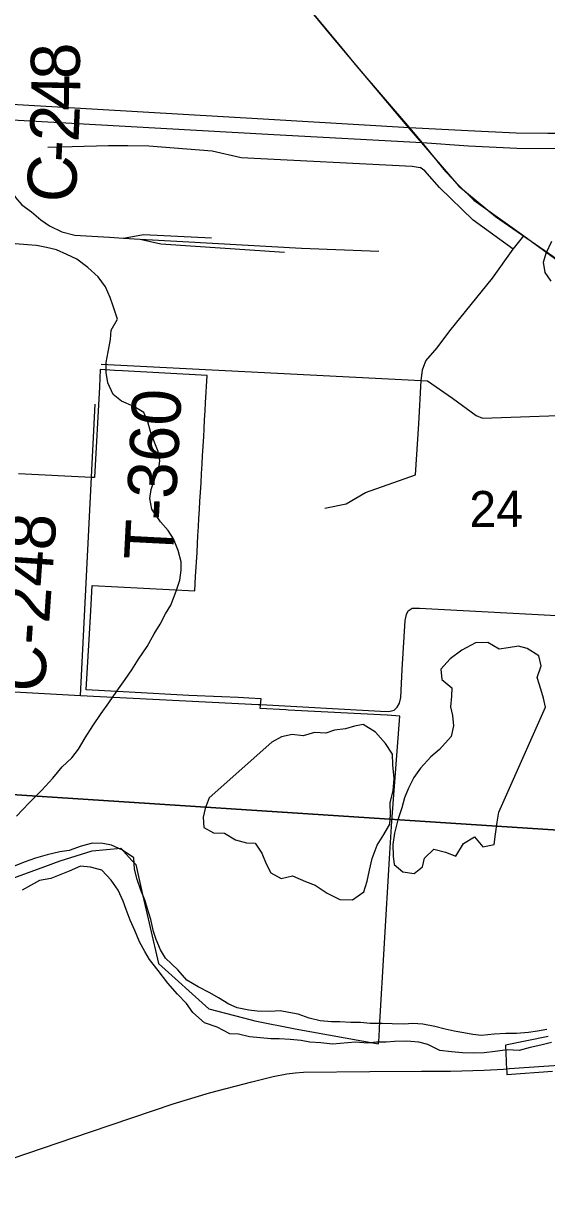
# Model space of a CAD drawing. Extents: x 114843 to 284848, y 317643 to 566895.
# Drawn here: x 220130 to 223334, y 347494 to 354619 of the extents above; entities that cross this region are included whole.
import ezdxf

# ---------------------------------------------------------------- set-up
doc = ezdxf.new("R2010")
doc.units = 0
for name, color, linetype in [('GM_X_City_Street', 7, 'Continuous'), ('GM_X_Corporation', 7, 'Continuous'), ('GM_X_County_Road', 7, 'Continuous'), ('GM_X_County_Road_Text', 7, 'Continuous'), ('GM_X_Interstate_Route', 7, 'Continuous'), ('GM_X_Major_River', 7, 'Continuous'), ('GM_X_Minor_Lake', 7, 'Continuous'), ('GM_X_Minor_River', 7, 'Continuous'), ('GM_X_Rail_Line', 7, 'Continuous'), ('GM_X_Section', 7, 'Continuous'), ('GM_X_Section_Text', 7, 'Continuous'), ('GM_X_Township_Road', 7, 'Continuous'), ('GM_X_Township_Road_Text', 7, 'Continuous')]:
    doc.layers.add(name, color=color, linetype=linetype)

msp = doc.modelspace()

# ---------------------------------------------------------------- linework, layer by layer
at = {"layer": 'GM_X_City_Street'}
for points in [[(220280.9, 353859.9), (220651.3, 353871.3), (220769.5, 353869.8), (220897.7, 353868.2), (221286.2, 353837.6), (221462.7, 353796.7), (222510.7, 353744), (222559.9, 353734.9)], [(223128.7, 353235.5), (222883.6, 353414.2), (222677.9, 353613.8), (222588.5, 353716.1), (222559.9, 353734.9)], [(222531.1, 351853.8), (222550, 352165.1), (222566.1, 352431.3), (222567, 352445.3), (222572.8, 352497.4), (222594.6, 352551.6), (222662.4, 352632), (222740.8, 352735.6), (223001.7, 353057.3), (223128.7, 353235.5), (223193, 353316.8)], [(220606.2, 352532.2), (222566.1, 352431.3), (222604.5, 352429.6), (222756.9, 352323.5), (222902.9, 352218), (222940.4, 352200.9), (223637.1, 352225.4)], [(221975.8, 351650.3), (222107, 351675.9), (222223.6, 351744.5), (222531.1, 351853.8)]]:
    msp.add_lwpolyline(points, dxfattribs=at)
at = {"layer": 'GM_X_Corporation'}
for points in [[(219780.9, 349278.5), (220262.6, 349454.7), (220356.5, 349489.1), (220552.7, 349551.5), (220727.6, 349566.4), (220795.1, 349492.3), (220818.1, 349467.1), (220856.5, 349302.1), (220958.5, 348860.5), (221264.8, 348582.7), (221524.9, 348516.3), (221547.8, 348510.5), (221793.5, 348460.5), (222304.9, 348368.5), (222307.3, 348409.4), (222310.7, 348467), (222371.4, 349503.7), (222385.1, 349732.8), (222435.2, 350376.3), (222358.6, 350380.7), (222357.3, 350380.7), (221751.5, 350413.2), (221737.2, 350414), (221579.9, 350422.5), (221585.4, 350481.6), (221510.7, 350485.9), (221445.5, 350489.7), (221345.1, 350494.4), (221143.5, 350502.9), (220778.4, 350522.6), (220516, 350536.7), (220533.7, 350845.9), (220543.7, 351021.4), (220552.2, 351176.3), (221179.7, 351142.8), (221184.8, 351230.3), (221193.4, 351378.6), (221196.5, 351432.8), (221199.3, 351480.1), (221202.6, 351537), (221205.5, 351587.1), (221208.6, 351641.2), (221211.5, 351691.4), (221214.6, 351745.5), (221217.9, 351803.6), (221221.3, 351861.7), (221224.7, 351919.9), (221227.8, 351974), (221229, 351995.7), (221231.1, 352032.1), (221234.2, 352086.3), (221237.1, 352135.6), (221240.2, 352190.5), (221243.4, 352244.6), (221246.3, 352294.8), (221255.9, 352462.2), (220736.8, 352490.1), (220688.4, 352493), (220601.5, 352498.1), (220596.8, 352393.4), (220566, 351837), (220547.2, 351837.4), (220100.9, 351859.7)], [(223343.3, 348413.8), (223082.1, 348359.7), (223085.8, 348262.7), (223086.5, 348248.3), (223089.6, 348190.6), (223090.3, 348180.6), (223368.7, 348200.6)]]:
    msp.add_lwpolyline(points, dxfattribs=at)
at = {"layer": 'GM_X_County_Road'}
for points in [[(220016.3, 356617.8), (220033.3, 356572.9), (220052.3, 356532), (220076.9, 356490.7), (220102.5, 356453), (220126.2, 356430), (220151.7, 356408.7), (220194.7, 356367.9), (220370.8, 356210.9), (220686.3, 355928.2), (221006.6, 355636.8), (221452, 355226.1), (221495.1, 355183.7), (221550.9, 355120.7), (221824.9, 354774.4), (222061, 354488.9)], [(222061, 354488.9), (222172.3, 354354.2), (222494.6, 353979), (222571, 353886.2), (222715.2, 353710.7), (222799.8, 353621), (222887.4, 353536.2), (223193, 353316.8), (223404.2, 353165.2)], [(221583.4, 350447.1), (222315.9, 350406.6), (222367.2, 350404.7), (222399.1, 350412.9), (222418.3, 350430.2), (222433, 350455.3), (222440.7, 350489.6), (222449.7, 350660.7), (222468.1, 350961.8), (222474.6, 350998.4), (222485.9, 351020.1), (222509.7, 351036.2), (222555.3, 351037.7), (223777.5, 350971.1)], [(220002.8, 350529.5), (220480.4, 350502.7), (221567.6, 350448), (221583.4, 350447.1)], [(223106.9, 348217.1), (223316.4, 348231.6), (223437.1, 348241.1), (223500.4, 348246.8), (223639.2, 348256.5), (223722.5, 348261.4), (223824, 348270), (223921.2, 348281.1), (223997.5, 348295.5), (224089.3, 348320.5), (224987.9, 348620.5), (224992.8, 348622.1)], [(219996.3, 347644.5), (220152.5, 347697.8), (220542.2, 347829), (221048, 348002), (221270.2, 348068.1), (221527.9, 348136.5), (221658.8, 348167.9), (221742.9, 348184.1), (221794.1, 348191.4), (221844.4, 348194.7), (222251.5, 348199.6), (222567.5, 348201), (222744.6, 348202.3), (222951.1, 348208.1), (223068.3, 348214.4), (223106.9, 348217.1)]]:
    msp.add_lwpolyline(points, dxfattribs=at)
at = {"layer": 'GM_X_Interstate_Route'}
for points in [[(221664.3, 353936.9), (220098.8, 354024.4), (219953.7, 354033.7), (219664.8, 354050.8), (217565.5, 354168.2), (214751.9, 354327.1), (213492.6, 354402.3), (211793.1, 354498.3), (210624.5, 354566.8), (209339, 354639), (208882.9, 354665.8), (208121.7, 354708.2)], [(221597.8, 354031.2), (220094.3, 354118.7), (220015.6, 354123.7)], [(224755.3, 354124.2), (224560, 354076.1), (224302.6, 354029.9), (224070.1, 353992.2), (223871.6, 353968.5), (223639.4, 353953), (223436.3, 353943.7), (223340.8, 353944.6), (223145.7, 353946.6), (222850.7, 353960.6), (222494.6, 353979), (221597.8, 354031.2)], [(223876.2, 353874.2), (223644, 353858.8), (223440.9, 353849.4), (223150.3, 353852.3), (222855.3, 353866.3), (222571, 353886.2), (221664.3, 353936.9)]]:
    msp.add_lwpolyline(points, dxfattribs=at)
at = {"layer": 'GM_X_Major_River'}
for points in [[(223334.9, 348456.7), (223277, 348446.4), (223223.1, 348438), (223149.2, 348431.6), (223083.3, 348431.2), (223011.4, 348428.7), (222935.5, 348420.3), (222881.6, 348426), (222825.6, 348435.6), (222767.5, 348447.3), (222711.5, 348459), (222649.5, 348474.6), (222575.5, 348488.2), (222513.5, 348493.8), (222461.6, 348489.5), (222387.7, 348491), (222325.8, 348492.6), (222253.8, 348494.2), (222193.8, 348499.9), (222133.9, 348499.5), (222068, 348503.1), (222016, 348502.8), (221948.1, 348510.4), (221880, 348526), (221812, 348549.6), (221756, 348561.3), (221702, 348570.9), (221642, 348566.6), (221562.1, 348568.1), (221510.1, 348575.8), (221440.1, 348589.4), (221388.1, 348611.1), (221323.9, 348650.7), (221271.8, 348680.4), (221199.6, 348718), (221131.5, 348757.7), (221075.1, 348821.4), (221000.8, 348893), (220970.5, 348944.9), (220944.2, 349006.8), (220927.9, 349056.7), (220911.4, 349130.7), (220891.1, 349194.7), (220876.8, 349244.6), (220850.4, 349310.5), (220828.1, 349374.5), (220811.7, 349438.4), (220807.3, 349508.5), (220737.1, 349554.1), (220670.9, 349585.7), (220616.9, 349595.4), (220553, 349597), (220485.2, 349578.6), (220411.4, 349552.1), (220353.6, 349543.7), (220275.7, 349527.2), (220205.9, 349506.8), (220136.2, 349482.3), (220060.5, 349449.8)], [(223363.3, 348376.8), (223297.5, 348360.4), (223231.7, 348346), (223165.8, 348327.6), (223091.9, 348331.1), (223018, 348322.7), (222950.2, 348314.3), (222888.2, 348311.9), (222818.3, 348313.4), (222750.3, 348319), (222680.4, 348328.6), (222606.2, 348364.2), (222550.2, 348379.9), (222478.2, 348385.5), (222402.3, 348383), (222350.4, 348378.7), (222292.5, 348378.3), (222238.6, 348372), (222162.6, 348379.5), (222022.9, 348366.7), (221950.9, 348374.3), (221882.9, 348379.8), (221830.9, 348389.5), (221763, 348395.1), (221697, 348398.7), (221645.1, 348398.4), (221581.1, 348406), (221515.1, 348411.6), (221447.1, 348427.2), (221395.1, 348430.9), (221317, 348470.5), (221238.9, 348498), (221168.6, 348559.7), (221128.3, 348615.5), (221074, 348673.2), (221015.7, 348740.9), (220955.3, 348818.7), (220902.9, 348884.4), (220874.7, 348934.3), (220842.3, 348994.1), (220812, 349062), (220783.6, 349125.9), (220759.2, 349191.8), (220741, 349241.8), (220710.6, 349309.7), (220668.2, 349371.5), (220609.9, 349433.2), (220541.9, 349450.8), (220479.9, 349456.4), (220410.2, 349426), (220350.4, 349401.6), (220298.6, 349381.2), (220228.8, 349368.8), (220175, 349338.4), (220123.2, 349310.1)]]:
    msp.add_lwpolyline(points, dxfattribs=at)
at = {"layer": 'GM_X_Minor_Lake'}
for points in [[(223326.8, 350430.7), (223313.2, 350484.9), (223297.6, 350541.1), (223276.1, 350613.3), (223300.5, 350683.2), (223285, 350745.4), (223213.3, 350790), (223161.5, 350804.4), (223097.5, 350794.8), (223043.4, 350785.1), (222973.8, 350825.7), (222897.8, 350824.2), (222813.6, 350780.7), (222743.3, 350727.1), (222684.9, 350663.4), (222692.4, 350599.3), (222752.1, 350548.8), (222751.7, 350498.7), (222745.3, 350432.7), (222756.9, 350380.5), (222762.5, 350316.4), (222748, 350250.4), (222677.5, 350170.8), (222625.3, 350127.1), (222560.8, 350057.4), (222520.5, 349999.6), (222488.1, 349933.8), (222463.7, 349875.8), (222447.3, 349813.9), (222422.8, 349739.9), (222402.2, 349658), (222391.8, 349589.9), (222393.3, 349517.8), (222400.9, 349467.7), (222452.6, 349421.3), (222522.5, 349412.8), (222572.7, 349452.5), (222585.1, 349506.5), (222643.4, 349560.2), (222713.2, 349541.7), (222777, 349517.2), (222823.5, 349595), (222891.7, 349636.6), (222943.2, 349576.1), (223011.3, 349589.7), (223019.7, 349653.7), (223030.2, 349725.7), (223040.6, 349787.8)], [(223040.6, 349787.8), (223326.8, 350430.7)], [(221268.7, 349876), (221244.3, 349810.1), (221231.9, 349756.1), (221235.5, 349694), (221295.2, 349661.5), (221361.1, 349659.1), (221428.8, 349618.6), (221496.6, 349600.1), (221548.5, 349597.7), (221590.1, 349537.4), (221617.6, 349471.1), (221645.2, 349416.8), (221708.9, 349380.3), (221777, 349397.9), (221856.7, 349363.3), (221916.5, 349340.8), (221990.1, 349292.3), (222067.8, 349253.7), (222145.7, 349251.1), (222213.9, 349298.7), (222234.4, 349364.7), (222248.8, 349432.7), (222265.3, 349504.7), (222295.8, 349584.6), (222336.2, 349650.4), (222372.6, 349714.2), (222377.1, 349774.3), (222375.5, 349844.4), (222394.1, 349920.4), (222400.5, 349994.5), (222391.1, 350076.6), (222389.6, 350142.7), (222346.1, 350209.1), (222286.6, 350277.6), (222211, 350324.2), (222156.9, 350314.6), (222102.9, 350298.9), (222034.9, 350289.4), (221982.8, 350271.7), (221912.9, 350276.2), (221842.8, 350254.6), (221774.9, 350263.1), (221710.9, 350249.5), (221650.7, 350215.9)], [(221650.7, 350215.9), (221268.7, 349876)]]:
    msp.add_lwpolyline(points, dxfattribs=at)
at = {"layer": 'GM_X_Minor_River'}
for points in [[(220089.5, 349763.4), (220166.2, 349844.8), (220242.9, 349922.2), (220311.5, 349995.6), (220368.2, 350065.2), (220426.7, 350120.7), (220467.1, 350174.4), (220509.8, 350242.1), (220556.5, 350315.7), (220607.1, 350391.3), (220653.7, 350457), (220702.4, 350528.6), (220753.1, 350600.2), (220793.6, 350659.9), (220836.2, 350725.6), (220888.9, 350801.2), (220931.6, 350878.9), (220968.2, 350938.7), (221000.8, 351002.4), (221033.3, 351056.2), (221066.1, 351142), (221088.7, 351207.9), (221097.3, 351269.9), (221095.8, 351320), (221078.5, 351390.2), (221049.2, 351462.6), (221017.7, 351513), (220970.2, 351565.5), (220917, 351644.2), (220903.7, 351708.4), (220912.2, 351764.4), (220934.8, 351830.3), (220959.4, 351890.1), (220965.9, 351942.1), (220956.4, 351996.3), (220934.9, 352046.6), (220909.6, 352118.9), (220892.2, 352177.2), (220868.8, 352235.5), (220807.2, 352272.2), (220731.6, 352304.9), (220680, 352345.5), (220646.7, 352417.9), (220637.3, 352480.1), (220637.9, 352542.2), (220650.6, 352606.2), (220663.3, 352682.1), (220667.8, 352740.2), (220706.5, 352807.9), (220681.2, 352886.3), (220661.8, 352940.5), (220632.4, 353004.9), (220589, 353065.4), (220525.7, 353124.1), (220458.2, 353174.9), (220396.5, 353203.5), (220332.8, 353232.1), (220273, 353246.7), (220211.2, 353257.4), (220155.3, 353261.9), (220081.4, 353268.6)], [(223360.9, 353040.4), (223323.4, 353092.9), (223314, 353155.1), (223330.5, 353211), (223365.2, 353284.7)]]:
    msp.add_lwpolyline(points, dxfattribs=at)
at = {"layer": 'GM_X_Rail_Line'}
msp.add_line((220743.2, 353303.8), (220845.4, 353297.6), dxfattribs=at)
for points in [[(221639.2, 354999.4), (222004.1, 354554.3), (222478.5, 353990.4), (222795.8, 353621.3), (223021.2, 353435.8), (223451.4, 353137.4), (223887.7, 352925.5), (224349.1, 352693.4), (224986.4, 352370), (225194.5, 352335.9), (225738.8, 352332.9), (226863.8, 352285.1), (227316, 352255.6), (227478, 352225.7), (227592.9, 352167.9), (227936.7, 351916.7), (228226.4, 351677), (228295.4, 351629.7), (228498.3, 351517.5), (229017, 351142.9), (230423.9, 350141.5)], [(219982.6, 353815.3), (220010.8, 353722.6), (220030, 353652.6), (220051.9, 353596.7), (220083.1, 353552.1), (220121.7, 353507.5), (220180, 353463.9), (220237.4, 353415.7), (220290, 353378.7), (220366, 353341.9), (220446.1, 353320.5), (220550.4, 353314.7), (220658.4, 353308.9), (220743.2, 353303.8)], [(220743.2, 353303.8), (220866.1, 353325.7), (221281.5, 353305.1)], [(220845.4, 353297.6), (220971.3, 353267.8), (221728.7, 353218.1)], [(220845.4, 353297.6), (221106.4, 353281.8), (221832.6, 353241.7), (222305.3, 353223.6)]]:
    msp.add_lwpolyline(points, dxfattribs=at)
at = {"layer": 'GM_X_Section'}
for points in [[(225387.1, 354900.2), (225067.8, 349650.2), (225060, 349570.1), (219744.5, 349915.3), (220065.6, 355222.7)], [(225060, 349570.1), (224748.9, 344244.7), (219405.4, 344569.8), (219744.5, 349915.3)]]:
    msp.add_lwpolyline(points, close=True, dxfattribs=at)
at = {"layer": 'GM_X_Township_Road'}
msp.add_line((220480.4, 350502.7), (220569.8, 352287), dxfattribs=at)

# ---------------------------------------------------------------- texts
at = {"layer": 'GM_X_County_Road_Text'}
for s, height, rotation, p in [('8', 300, 91.45499, (220479.1, 354280.2)), ('4', 300, 89.07619, (220476.2, 354081.8)), ('2', 300, 87.50776, (220467.9, 353888.2)), ('-', 300, 87.21498, (220461.9, 353763.4)), ('C', 300, 87.13735, (220449.5, 353516.9)), ('C-248', 300.02, 86.058, (220259.2, 350517.2))]:
    msp.add_text(s, height=height, rotation=rotation, dxfattribs=at).set_placement(p)
at = {"layer": 'GM_X_Section_Text'}
msp.add_text('24', height=221.02, rotation=0.4138, dxfattribs=at).set_placement((222860.9, 351533.1))
at = {"layer": 'GM_X_Township_Road_Text'}
msp.add_text('T-360', height=300.02, rotation=87.04703, dxfattribs=at).set_placement((221045.6, 351324.7))

doc.saveas('drawing.dxf')
